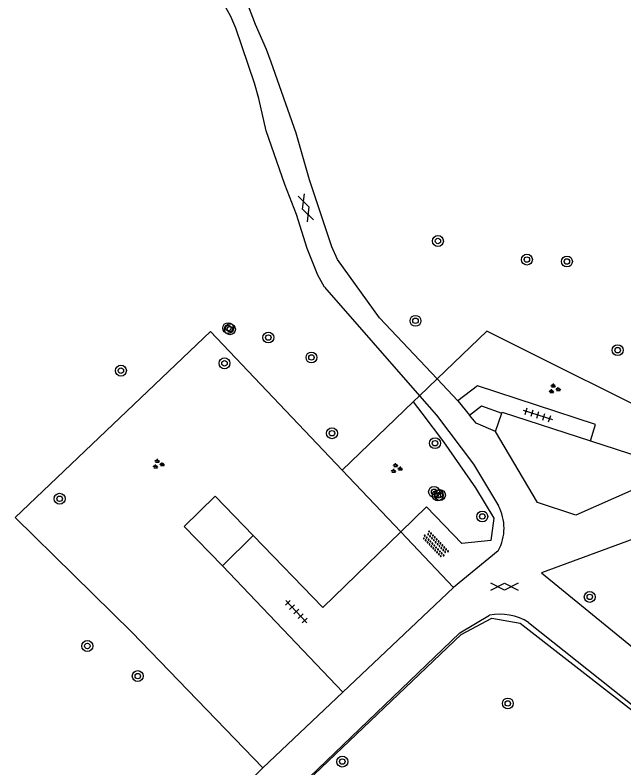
# Model space of a CAD drawing. Extents: x 128999 to 131010, y 395498 to 399007.
# Drawn here: x 130815.9 to 130860.5, y 398178.5 to 398233.6 of the extents above; entities that cross this region are included whole.
import ezdxf

# ---------------------------------------------------------------- set-up
doc = ezdxf.new("R2010")
doc.units = 0
for name, color, linetype in [('gg-afsc-hekwerk', 7, 'Continuous'), ('gg-bbg-overig bouwwerk', 7, 'Continuous'), ('gg-knt-verharding', 7, 'Continuous'), ('gt-grn-groengrens', 7, 'Continuous'), ('gt-symb-boom', 7, 'Continuous'), ('gt-symb-gesloten verharding', 7, 'Continuous'), ('gt-symb-groenvak', 7, 'Continuous'), ('gt-symb-overige verharding', 7, 'Continuous'), ('gt-symb-tegel verharding', 7, 'Continuous')]:
    doc.layers.add(name, color=color, linetype=linetype)

# ---------------------------------------------------------------- blocks, each defined once
blk = doc.blocks.new('gt0-BOOM')
at = {"layer": 'gt-symb-boom'}
for radius in [0.4, 0.2]:
    blk.add_circle((0, 0), radius, dxfattribs=at)
blk = doc.blocks.new('gt0-TEG1')
at = {"layer": 'gt-symb-tegel verharding'}
for p, q in [((-1.125, 0), (1.125, 0)), ((-0.9, -0.25), (-0.9, 0.25)), ((-0.45, -0.25), (-0.45, 0.25)), ((0, -0.25), (0, 0.25)), ((0.45, -0.25), (0.45, 0.25)), ((0.9, -0.25), (0.9, 0.25))]:
    blk.add_line(p, q, dxfattribs=at)
blk = doc.blocks.new('gt0-GRVAK')
at = {"layer": 'gt-symb-groenvak'}
for p, q in [((-0.11, 0.189), (-0.228, 0.24)), ((-0.182, 0.153), (0.088, 0.153)), ((-0.091, 0.211), (-0.156, 0.322)), ((-0.047, 0.214), (-0.047, 0.393)), ((-0.004, 0.211), (0.061, 0.322)), ((0.015, 0.189), (0.133, 0.24)), ((0.262, -0.052), (0.197, 0.059)), ((0.305, -0.049), (0.305, 0.13)), ((0.349, -0.052), (0.414, 0.059)), ((-0.245, -0.228), (-0.363, -0.177)), ((-0.318, -0.264), (-0.047, -0.264)), ((-0.226, -0.206), (-0.291, -0.095)), ((-0.183, -0.203), (-0.183, -0.024)), ((-0.139, -0.206), (-0.074, -0.095)), ((-0.12, -0.228), (-0.002, -0.177)), ((0.243, -0.074), (0.125, -0.023)), ((0.17, -0.11), (0.441, -0.11)), ((0.368, -0.074), (0.486, -0.023))]:
    blk.add_line(p, q, dxfattribs=at)
blk = doc.blocks.new('gt0-GESVH1')
at = {"layer": 'gt-symb-gesloten verharding'}
for p, q in [((-0.992, -0.261), (0.008, 0.239)), ((0.008, -0.261), (-0.992, 0.239)), ((0.008, 0.239), (1.008, -0.261)), ((1.008, 0.239), (0.008, -0.261))]:
    blk.add_line(p, q, dxfattribs=at)
blk = doc.blocks.new('gt0-OVH')
at = {"layer": 'gt-symb-overige verharding'}
for points in [[(-0.972, 0.298), (-0.967, 0.308), (-0.965, 0.319), (-0.966, 0.33), (-0.971, 0.34), (-0.978, 0.348), (-0.988, 0.353), (-0.999, 0.355), (-1.01, 0.354), (-1.02, 0.349), (-1.028, 0.342), (-1.033, 0.332), (-1.035, 0.321), (-1.034, 0.31), (-1.029, 0.3), (-1.022, 0.292), (-1.012, 0.287), (-1.001, 0.285), (-0.99, 0.286), (-0.98, 0.291)], [(-0.872, 0.106), (-0.867, 0.116), (-0.865, 0.126), (-0.866, 0.137), (-0.871, 0.147), (-0.878, 0.156), (-0.888, 0.161), (-0.899, 0.163), (-0.91, 0.162), (-0.92, 0.157), (-0.928, 0.15), (-0.933, 0.14), (-0.935, 0.129), (-0.934, 0.118), (-0.929, 0.108), (-0.922, 0.1), (-0.912, 0.095), (-0.901, 0.092), (-0.89, 0.094), (-0.88, 0.098)], [(-0.772, 0.298), (-0.767, 0.308), (-0.765, 0.319), (-0.766, 0.33), (-0.771, 0.34), (-0.778, 0.348), (-0.788, 0.353), (-0.799, 0.355), (-0.81, 0.354), (-0.82, 0.349), (-0.828, 0.342), (-0.833, 0.332), (-0.835, 0.321), (-0.834, 0.31), (-0.829, 0.3), (-0.822, 0.292), (-0.812, 0.287), (-0.801, 0.285), (-0.79, 0.286), (-0.78, 0.291)], [(-0.672, 0.106), (-0.667, 0.116), (-0.665, 0.126), (-0.666, 0.137), (-0.671, 0.147), (-0.678, 0.156), (-0.688, 0.161), (-0.699, 0.163), (-0.71, 0.162), (-0.72, 0.157), (-0.728, 0.15), (-0.733, 0.14), (-0.735, 0.129), (-0.734, 0.118), (-0.729, 0.108), (-0.722, 0.1), (-0.712, 0.095), (-0.701, 0.092), (-0.69, 0.094), (-0.68, 0.098)], [(-0.572, 0.298), (-0.567, 0.308), (-0.565, 0.319), (-0.566, 0.33), (-0.571, 0.34), (-0.578, 0.348), (-0.588, 0.353), (-0.599, 0.355), (-0.61, 0.354), (-0.62, 0.349), (-0.628, 0.342), (-0.633, 0.332), (-0.635, 0.321), (-0.634, 0.31), (-0.629, 0.3), (-0.622, 0.292), (-0.612, 0.287), (-0.601, 0.285), (-0.59, 0.286), (-0.58, 0.291)], [(-0.472, 0.106), (-0.467, 0.116), (-0.465, 0.126), (-0.466, 0.137), (-0.471, 0.147), (-0.478, 0.156), (-0.488, 0.161), (-0.499, 0.163), (-0.51, 0.162), (-0.52, 0.157), (-0.528, 0.15), (-0.533, 0.14), (-0.535, 0.129), (-0.534, 0.118), (-0.529, 0.108), (-0.522, 0.1), (-0.512, 0.095), (-0.501, 0.092), (-0.49, 0.094), (-0.48, 0.098)], [(-0.372, 0.298), (-0.367, 0.308), (-0.365, 0.319), (-0.366, 0.33), (-0.371, 0.34), (-0.378, 0.348), (-0.388, 0.353), (-0.399, 0.355), (-0.41, 0.354), (-0.42, 0.349), (-0.428, 0.342), (-0.433, 0.332), (-0.435, 0.321), (-0.434, 0.31), (-0.429, 0.3), (-0.422, 0.292), (-0.412, 0.287), (-0.401, 0.285), (-0.39, 0.286), (-0.38, 0.291)], [(-0.272, 0.106), (-0.267, 0.116), (-0.265, 0.126), (-0.266, 0.137), (-0.271, 0.147), (-0.278, 0.156), (-0.288, 0.161), (-0.299, 0.163), (-0.31, 0.162), (-0.32, 0.157), (-0.328, 0.15), (-0.333, 0.14), (-0.335, 0.129), (-0.334, 0.118), (-0.329, 0.108), (-0.322, 0.1), (-0.312, 0.095), (-0.301, 0.092), (-0.29, 0.094), (-0.28, 0.098)], [(-0.172, 0.298), (-0.167, 0.308), (-0.165, 0.319), (-0.166, 0.33), (-0.171, 0.34), (-0.178, 0.348), (-0.188, 0.353), (-0.199, 0.355), (-0.21, 0.354), (-0.22, 0.349), (-0.228, 0.342), (-0.233, 0.332), (-0.235, 0.321), (-0.234, 0.31), (-0.229, 0.3), (-0.222, 0.292), (-0.212, 0.287), (-0.201, 0.285), (-0.19, 0.286), (-0.18, 0.291)], [(-0.072, 0.106), (-0.067, 0.116), (-0.065, 0.126), (-0.066, 0.137), (-0.071, 0.147), (-0.078, 0.156), (-0.088, 0.161), (-0.099, 0.163), (-0.11, 0.162), (-0.12, 0.157), (-0.128, 0.15), (-0.133, 0.14), (-0.135, 0.129), (-0.134, 0.118), (-0.129, 0.108), (-0.122, 0.1), (-0.112, 0.095), (-0.101, 0.092), (-0.09, 0.094), (-0.08, 0.098)], [(0.028, 0.298), (0.033, 0.308), (0.035, 0.319), (0.034, 0.33), (0.029, 0.34), (0.022, 0.348), (0.012, 0.353), (0.001, 0.355), (-0.01, 0.354), (-0.02, 0.349), (-0.028, 0.342), (-0.033, 0.332), (-0.035, 0.321), (-0.034, 0.31), (-0.029, 0.3), (-0.022, 0.292), (-0.012, 0.287), (-0.001, 0.285), (0.01, 0.286), (0.02, 0.291)], [(0.128, 0.106), (0.133, 0.116), (0.135, 0.126), (0.134, 0.137), (0.129, 0.147), (0.122, 0.156), (0.112, 0.161), (0.101, 0.163), (0.09, 0.162), (0.08, 0.157), (0.072, 0.15), (0.067, 0.14), (0.065, 0.129), (0.066, 0.118), (0.071, 0.108), (0.078, 0.1), (0.088, 0.095), (0.099, 0.092), (0.11, 0.094), (0.12, 0.098)], [(0.228, 0.298), (0.233, 0.308), (0.235, 0.319), (0.234, 0.33), (0.229, 0.34), (0.222, 0.348), (0.212, 0.353), (0.201, 0.355), (0.19, 0.354), (0.18, 0.349), (0.172, 0.342), (0.167, 0.332), (0.165, 0.321), (0.166, 0.31), (0.171, 0.3), (0.178, 0.292), (0.188, 0.287), (0.199, 0.285), (0.21, 0.286), (0.22, 0.291)], [(0.328, 0.106), (0.333, 0.116), (0.335, 0.126), (0.334, 0.137), (0.329, 0.147), (0.322, 0.156), (0.312, 0.161), (0.301, 0.163), (0.29, 0.162), (0.28, 0.157), (0.272, 0.15), (0.267, 0.14), (0.265, 0.129), (0.266, 0.118), (0.271, 0.108), (0.278, 0.1), (0.288, 0.095), (0.299, 0.092), (0.31, 0.094), (0.32, 0.098)], [(0.428, 0.298), (0.433, 0.308), (0.435, 0.319), (0.434, 0.33), (0.429, 0.34), (0.422, 0.348), (0.412, 0.353), (0.401, 0.355), (0.39, 0.354), (0.38, 0.349), (0.372, 0.342), (0.367, 0.332), (0.365, 0.321), (0.366, 0.31), (0.371, 0.3), (0.378, 0.292), (0.388, 0.287), (0.399, 0.285), (0.41, 0.286), (0.42, 0.291)], [(0.528, 0.106), (0.533, 0.116), (0.535, 0.126), (0.534, 0.137), (0.529, 0.147), (0.522, 0.156), (0.512, 0.161), (0.501, 0.163), (0.49, 0.162), (0.48, 0.157), (0.472, 0.15), (0.467, 0.14), (0.465, 0.129), (0.466, 0.118), (0.471, 0.108), (0.478, 0.1), (0.488, 0.095), (0.499, 0.092), (0.51, 0.094), (0.52, 0.098)], [(0.628, 0.298), (0.633, 0.308), (0.635, 0.319), (0.634, 0.33), (0.629, 0.34), (0.622, 0.348), (0.612, 0.353), (0.601, 0.355), (0.59, 0.354), (0.58, 0.349), (0.572, 0.342), (0.567, 0.332), (0.565, 0.321), (0.566, 0.31), (0.571, 0.3), (0.578, 0.292), (0.588, 0.287), (0.599, 0.285), (0.61, 0.286), (0.62, 0.291)], [(0.728, 0.106), (0.733, 0.116), (0.735, 0.126), (0.734, 0.137), (0.729, 0.147), (0.722, 0.156), (0.712, 0.161), (0.701, 0.163), (0.69, 0.162), (0.68, 0.157), (0.672, 0.15), (0.667, 0.14), (0.665, 0.129), (0.666, 0.118), (0.671, 0.108), (0.678, 0.1), (0.688, 0.095), (0.699, 0.092), (0.71, 0.094), (0.72, 0.098)], [(0.828, 0.298), (0.833, 0.308), (0.835, 0.319), (0.834, 0.33), (0.829, 0.34), (0.822, 0.348), (0.812, 0.353), (0.801, 0.355), (0.79, 0.354), (0.78, 0.349), (0.772, 0.342), (0.767, 0.332), (0.765, 0.321), (0.766, 0.31), (0.771, 0.3), (0.778, 0.292), (0.788, 0.287), (0.799, 0.285), (0.81, 0.286), (0.82, 0.291)], [(0.928, 0.106), (0.933, 0.116), (0.935, 0.126), (0.934, 0.137), (0.929, 0.147), (0.922, 0.156), (0.912, 0.161), (0.901, 0.163), (0.89, 0.162), (0.88, 0.157), (0.872, 0.15), (0.867, 0.14), (0.865, 0.129), (0.866, 0.118), (0.871, 0.108), (0.878, 0.1), (0.888, 0.095), (0.899, 0.092), (0.91, 0.094), (0.92, 0.098)], [(1.028, 0.298), (1.033, 0.308), (1.035, 0.319), (1.034, 0.33), (1.029, 0.34), (1.022, 0.348), (1.012, 0.353), (1.001, 0.355), (0.99, 0.354), (0.98, 0.349), (0.972, 0.342), (0.967, 0.332), (0.965, 0.321), (0.966, 0.31), (0.971, 0.3), (0.978, 0.292), (0.988, 0.287), (0.999, 0.285), (1.01, 0.286), (1.02, 0.291)], [(-0.972, -0.142), (-0.967, -0.132), (-0.965, -0.121), (-0.966, -0.11), (-0.971, -0.1), (-0.978, -0.092), (-0.988, -0.087), (-0.999, -0.085), (-1.01, -0.086), (-1.02, -0.091), (-1.028, -0.098), (-1.033, -0.108), (-1.035, -0.119), (-1.034, -0.13), (-1.029, -0.14), (-1.022, -0.148), (-1.012, -0.153), (-1.001, -0.155), (-0.99, -0.154), (-0.98, -0.149)], [(-0.872, -0.334), (-0.867, -0.324), (-0.865, -0.314), (-0.866, -0.303), (-0.871, -0.293), (-0.878, -0.284), (-0.888, -0.279), (-0.899, -0.277), (-0.91, -0.278), (-0.92, -0.283), (-0.928, -0.29), (-0.933, -0.3), (-0.935, -0.311), (-0.934, -0.322), (-0.929, -0.332), (-0.922, -0.34), (-0.912, -0.345), (-0.901, -0.348), (-0.89, -0.346), (-0.88, -0.342)], [(-0.772, -0.142), (-0.767, -0.132), (-0.765, -0.121), (-0.766, -0.11), (-0.771, -0.1), (-0.778, -0.092), (-0.788, -0.087), (-0.799, -0.085), (-0.81, -0.086), (-0.82, -0.091), (-0.828, -0.098), (-0.833, -0.108), (-0.835, -0.119), (-0.834, -0.13), (-0.829, -0.14), (-0.822, -0.148), (-0.812, -0.153), (-0.801, -0.155), (-0.79, -0.154), (-0.78, -0.149)], [(-0.672, -0.334), (-0.667, -0.324), (-0.665, -0.314), (-0.666, -0.303), (-0.671, -0.293), (-0.678, -0.284), (-0.688, -0.279), (-0.699, -0.277), (-0.71, -0.278), (-0.72, -0.283), (-0.728, -0.29), (-0.733, -0.3), (-0.735, -0.311), (-0.734, -0.322), (-0.729, -0.332), (-0.722, -0.34), (-0.712, -0.345), (-0.701, -0.348), (-0.69, -0.346), (-0.68, -0.342)], [(-0.572, -0.142), (-0.567, -0.132), (-0.565, -0.121), (-0.566, -0.11), (-0.571, -0.1), (-0.578, -0.092), (-0.588, -0.087), (-0.599, -0.085), (-0.61, -0.086), (-0.62, -0.091), (-0.628, -0.098), (-0.633, -0.108), (-0.635, -0.119), (-0.634, -0.13), (-0.629, -0.14), (-0.622, -0.148), (-0.612, -0.153), (-0.601, -0.155), (-0.59, -0.154), (-0.58, -0.149)], [(-0.472, -0.334), (-0.467, -0.324), (-0.465, -0.314), (-0.466, -0.303), (-0.471, -0.293), (-0.478, -0.284), (-0.488, -0.279), (-0.499, -0.277), (-0.51, -0.278), (-0.52, -0.283), (-0.528, -0.29), (-0.533, -0.3), (-0.535, -0.311), (-0.534, -0.322), (-0.529, -0.332), (-0.522, -0.34), (-0.512, -0.345), (-0.501, -0.348), (-0.49, -0.346), (-0.48, -0.342)], [(-0.372, -0.142), (-0.367, -0.132), (-0.365, -0.121), (-0.366, -0.11), (-0.371, -0.1), (-0.378, -0.092), (-0.388, -0.087), (-0.399, -0.085), (-0.41, -0.086), (-0.42, -0.091), (-0.428, -0.098), (-0.433, -0.108), (-0.435, -0.119), (-0.434, -0.13), (-0.429, -0.14), (-0.422, -0.148), (-0.412, -0.153), (-0.401, -0.155), (-0.39, -0.154), (-0.38, -0.149)], [(-0.272, -0.334), (-0.267, -0.324), (-0.265, -0.314), (-0.266, -0.303), (-0.271, -0.293), (-0.278, -0.284), (-0.288, -0.279), (-0.299, -0.277), (-0.31, -0.278), (-0.32, -0.283), (-0.328, -0.29), (-0.333, -0.3), (-0.335, -0.311), (-0.334, -0.322), (-0.329, -0.332), (-0.322, -0.34), (-0.312, -0.345), (-0.301, -0.348), (-0.29, -0.346), (-0.28, -0.342)], [(-0.172, -0.142), (-0.167, -0.132), (-0.165, -0.121), (-0.166, -0.11), (-0.171, -0.1), (-0.178, -0.092), (-0.188, -0.087), (-0.199, -0.085), (-0.21, -0.086), (-0.22, -0.091), (-0.228, -0.098), (-0.233, -0.108), (-0.235, -0.119), (-0.234, -0.13), (-0.229, -0.14), (-0.222, -0.148), (-0.212, -0.153), (-0.201, -0.155), (-0.19, -0.154), (-0.18, -0.149)], [(-0.072, -0.334), (-0.067, -0.324), (-0.065, -0.314), (-0.066, -0.303), (-0.071, -0.293), (-0.078, -0.284), (-0.088, -0.279), (-0.099, -0.277), (-0.11, -0.278), (-0.12, -0.283), (-0.128, -0.29), (-0.133, -0.3), (-0.135, -0.311), (-0.134, -0.322), (-0.129, -0.332), (-0.122, -0.34), (-0.112, -0.345), (-0.101, -0.348), (-0.09, -0.346), (-0.08, -0.342)], [(0.028, -0.142), (0.033, -0.132), (0.035, -0.121), (0.034, -0.11), (0.029, -0.1), (0.022, -0.092), (0.012, -0.087), (0.001, -0.085), (-0.01, -0.086), (-0.02, -0.091), (-0.028, -0.098), (-0.033, -0.108), (-0.035, -0.119), (-0.034, -0.13), (-0.029, -0.14), (-0.022, -0.148), (-0.012, -0.153), (-0.001, -0.155), (0.01, -0.154), (0.02, -0.149)], [(0.128, -0.334), (0.133, -0.324), (0.135, -0.314), (0.134, -0.303), (0.129, -0.293), (0.122, -0.284), (0.112, -0.279), (0.101, -0.277), (0.09, -0.278), (0.08, -0.283), (0.072, -0.29), (0.067, -0.3), (0.065, -0.311), (0.066, -0.322), (0.071, -0.332), (0.078, -0.34), (0.088, -0.345), (0.099, -0.348), (0.11, -0.346), (0.12, -0.342)], [(0.228, -0.142), (0.233, -0.132), (0.235, -0.121), (0.234, -0.11), (0.229, -0.1), (0.222, -0.092), (0.212, -0.087), (0.201, -0.085), (0.19, -0.086), (0.18, -0.091), (0.172, -0.098), (0.167, -0.108), (0.165, -0.119), (0.166, -0.13), (0.171, -0.14), (0.178, -0.148), (0.188, -0.153), (0.199, -0.155), (0.21, -0.154), (0.22, -0.149)], [(0.328, -0.334), (0.333, -0.324), (0.335, -0.314), (0.334, -0.303), (0.329, -0.293), (0.322, -0.284), (0.312, -0.279), (0.301, -0.277), (0.29, -0.278), (0.28, -0.283), (0.272, -0.29), (0.267, -0.3), (0.265, -0.311), (0.266, -0.322), (0.271, -0.332), (0.278, -0.34), (0.288, -0.345), (0.299, -0.348), (0.31, -0.346), (0.32, -0.342)], [(0.428, -0.142), (0.433, -0.132), (0.435, -0.121), (0.434, -0.11), (0.429, -0.1), (0.422, -0.092), (0.412, -0.087), (0.401, -0.085), (0.39, -0.086), (0.38, -0.091), (0.372, -0.098), (0.367, -0.108), (0.365, -0.119), (0.366, -0.13), (0.371, -0.14), (0.378, -0.148), (0.388, -0.153), (0.399, -0.155), (0.41, -0.154), (0.42, -0.149)], [(0.528, -0.334), (0.533, -0.324), (0.535, -0.314), (0.534, -0.303), (0.529, -0.293), (0.522, -0.284), (0.512, -0.279), (0.501, -0.277), (0.49, -0.278), (0.48, -0.283), (0.472, -0.29), (0.467, -0.3), (0.465, -0.311), (0.466, -0.322), (0.471, -0.332), (0.478, -0.34), (0.488, -0.345), (0.499, -0.348), (0.51, -0.346), (0.52, -0.342)], [(0.628, -0.142), (0.633, -0.132), (0.635, -0.121), (0.634, -0.11), (0.629, -0.1), (0.622, -0.092), (0.612, -0.087), (0.601, -0.085), (0.59, -0.086), (0.58, -0.091), (0.572, -0.098), (0.567, -0.108), (0.565, -0.119), (0.566, -0.13), (0.571, -0.14), (0.578, -0.148), (0.588, -0.153), (0.599, -0.155), (0.61, -0.154), (0.62, -0.149)], [(0.728, -0.334), (0.733, -0.324), (0.735, -0.314), (0.734, -0.303), (0.729, -0.293), (0.722, -0.284), (0.712, -0.279), (0.701, -0.277), (0.69, -0.278), (0.68, -0.283), (0.672, -0.29), (0.667, -0.3), (0.665, -0.311), (0.666, -0.322), (0.671, -0.332), (0.678, -0.34), (0.688, -0.345), (0.699, -0.348), (0.71, -0.346), (0.72, -0.342)], [(0.828, -0.142), (0.833, -0.132), (0.835, -0.121), (0.834, -0.11), (0.829, -0.1), (0.822, -0.092), (0.812, -0.087), (0.801, -0.085), (0.79, -0.086), (0.78, -0.091), (0.772, -0.098), (0.767, -0.108), (0.765, -0.119), (0.766, -0.13), (0.771, -0.14), (0.778, -0.148), (0.788, -0.153), (0.799, -0.155), (0.81, -0.154), (0.82, -0.149)], [(0.928, -0.334), (0.933, -0.324), (0.935, -0.314), (0.934, -0.303), (0.929, -0.293), (0.922, -0.284), (0.912, -0.279), (0.901, -0.277), (0.89, -0.278), (0.88, -0.283), (0.872, -0.29), (0.867, -0.3), (0.865, -0.311), (0.866, -0.322), (0.871, -0.332), (0.878, -0.34), (0.888, -0.345), (0.899, -0.348), (0.91, -0.346), (0.92, -0.342)], [(1.028, -0.142), (1.033, -0.132), (1.035, -0.121), (1.034, -0.11), (1.029, -0.1), (1.022, -0.092), (1.012, -0.087), (1.001, -0.085), (0.99, -0.086), (0.98, -0.091), (0.972, -0.098), (0.967, -0.108), (0.965, -0.119), (0.966, -0.13), (0.971, -0.14), (0.978, -0.148), (0.988, -0.153), (0.999, -0.155), (1.01, -0.154), (1.02, -0.149)]]:
    blk.add_lwpolyline(points, close=True, dxfattribs=at)

msp = doc.modelspace()

# ---------------------------------------------------------------- linework, layer by layer
at = {"layer": 'gg-afsc-hekwerk'}
for p, q in [((130830.177, 398210.435), (130815.861, 398196.818)), ((130839.825, 398200.292), (130830.177, 398210.435)), ((130845.498, 398205.738), (130846.786, 398206.974)), ((130845.029, 398205.288), (130845.498, 398205.738)), ((130839.825, 398200.292), (130845.029, 398205.288)), ((130844.131, 398195.765), (130839.825, 398200.292)), ((130847.994, 398191.704), (130844.131, 398195.765)), ((130839.874, 398184.036), (130847.994, 398191.704)), ((130834.013, 398178.501), (130839.874, 398184.036)), ((130832.047, 398176.581), (130834.013, 398178.501))]:
    msp.add_line(p, q, dxfattribs=at)
for points in [[(130865.106, 398203.15), (130850.432, 398210.471), (130846.786, 398206.974)], [(130865.647, 398196.902), (130854.449, 398192.772), (130864.304, 398184.711), (130868.656, 398184.675), (130879.518, 398190.025), (130879.504, 398192.482), (130875.548, 398196.082), (130871.691, 398197.279)], [(130815.861, 398196.818), (130824.427, 398188.433), (130834.013, 398178.501)], [(130849.527, 398164.691), (130836.703, 398174.861), (130836.259, 398176.575), (130848.557, 398188.26), (130850.803, 398189.447), (130852.878, 398189.092), (130863.582, 398180.756), (130872.459, 398173.284), (130882.11, 398157.856), (130882.166, 398155.504), (130880.137, 398154.352), (130877.53, 398153.807), (130875.337, 398153.693), (130872.874, 398153.706), (130854.159, 398162.506)]]:
    msp.add_lwpolyline(points, dxfattribs=at)
at = {"layer": 'gg-bbg-overig bouwwerk'}
for p, q in [((130851.079, 398203.114), (130851.526, 398204.465)), ((130858.024, 398202.443), (130862.842, 398200.88)), ((130833.316, 398195.493), (130831.057, 398193.276))]:
    msp.add_line(p, q, dxfattribs=at)
for points in [[(130851.526, 398204.465), (130851.551, 398204.542), (130858.024, 398202.443)], [(130862.467, 398199.424), (130856.962, 398196.994), (130854.137, 398197.914), (130851.079, 398203.114)], [(130831.057, 398193.276), (130828.263, 398196.173), (130830.522, 398198.39), (130833.316, 398195.493)]]:
    msp.add_lwpolyline(points, dxfattribs=at)
at = {"layer": 'gg-knt-verharding'}
for p, q in [((130838.533, 398213.689), (130845.498, 398205.738)), ((130846.786, 398206.974), (130848.304, 398205.363)), ((130848.304, 398205.363), (130849.169, 398204.304)), ((130851.276, 398194.39), (130847.994, 398191.704)), ((130839.874, 398184.036), (130831.057, 398193.276))]:
    msp.add_line(p, q, dxfattribs=at)
for points in [[(130839.498, 398215.715), (130839.07, 398216.643), (130837.436, 398221.551), (130836.457, 398224.953), (130834.637, 398230.156), (130834.277, 398231.093), (130833.477, 398232.926), (130832.659, 398235.119), (130831.8, 398236.794), (130831.267, 398237.638), (130830.364, 398238.457), (130829.783, 398239.058), (130828.908, 398240.062), (130828.195, 398240.765), (130827.155, 398241.615), (130825.534, 398242.787), (130824.082, 398243.978), (130822.635, 398244.979), (130822.365, 398245.32)], [(130838.533, 398213.689), (130838.058, 398214.568), (130837.278, 398216.52), (130836.495, 398219.018), (130835.626, 398221.208), (130834.259, 398225.145), (130833.723, 398227.506), (130833.401, 398228.617), (130832.037, 398232.65), (130831.673, 398233.497), (130831.194, 398234.374), (130830.107, 398235.995), (130828.749, 398237.774), (130828.069, 398238.506), (130826.544, 398239.791), (130825.844, 398240.502), (130824.829, 398241.636), (130824.113, 398242.335), (130822.973, 398243.27), (130822.597, 398243.708), (130821.929, 398243.878), (130821.273, 398243.795)], [(130846.786, 398206.974), (130842.569, 398211.447), (130839.498, 398215.715)], [(130858.024, 398202.443), (130858.407, 398203.633), (130849.752, 398206.454), (130848.304, 398205.363)], [(130845.498, 398205.738), (130846.751, 398204.308), (130849.447, 398200.716), (130851.28, 398197.681)], [(130849.169, 398204.304), (130850.034, 398205.01), (130851.526, 398204.465)], [(130851.079, 398203.114), (130849.651, 398203.734), (130849.169, 398204.304)], [(130833.316, 398195.493), (130838.414, 398190.229), (130844.131, 398195.765)], [(130836.207, 398176.64), (130848.451, 398188.376), (130850.619, 398189.68)], [(130853.489, 398189.136), (130864.896, 398180.091), (130872.519, 398173.446), (130876.741, 398167.817), (130880.732, 398161.978), (130882.863, 398158.167), (130883.204, 398156.705)]]:
    msp.add_lwpolyline(points, dxfattribs=at)
for centre, radius, start, end in [((130848.256, 398196.039), 3.441, 331.3586, 28.5022), ((130851.354, 398185.715), 4.033, 58.0324, 100.5017)]:
    msp.add_arc(centre, radius, start, end, dxfattribs=at)
at = {"layer": 'gt-grn-groengrens'}
msp.add_lwpolyline([(130845.029, 398205.288), (130845.679, 398204.464), (130847.265, 398202.372), (130849.602, 398199.002), (130850.959, 398196.766), (130850.73, 398195.132), (130848.601, 398194.925), (130846.025, 398197.599), (130844.131, 398195.765)], dxfattribs=at)

# ---------------------------------------------------------------- block references
at = {"layer": 'gt-symb-boom'}
for p in [(130846.852, 398217.068), (130853.373, 398215.707), (130856.305, 398215.567), (130845.208, 398211.224), (130831.481, 398210.688), (130831.609, 398210.609), (130834.423, 398210), (130860.025, 398209.076), (130837.584, 398208.54), (130831.21, 398208.112), (130823.617, 398207.576), (130839.088, 398202.994), (130846.637, 398202.264), (130846.569, 398198.702), (130846.995, 398198.467), (130819.13, 398198.196), (130846.844, 398198.441), (130850.101, 398196.898), (130857.98, 398191.007), (130821.159, 398187.413), (130824.856, 398185.208), (130851.973, 398183.206), (130839.844, 398178.953)]:
    msp.add_blockref('gt0-BOOM', p, dxfattribs=at)
at = {"layer": 'gt-symb-gesloten verharding', "rotation": -70.73158503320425}
msp.add_blockref('gt0-GESVH1', (130837.174, 398219.502), dxfattribs=at)
at = {"layer": 'gt-symb-gesloten verharding'}
msp.add_blockref('gt0-GESVH1', (130851.725, 398191.774), dxfattribs=at)
at = {"layer": 'gt-symb-groenvak'}
for p in [(130855.361, 398206.232), (130826.342, 398200.731), (130843.798, 398200.416)]:
    msp.add_blockref('gt0-GRVAK', p, dxfattribs=at)
at = {"layer": 'gt-symb-overige verharding', "rotation": -46.29643001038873}
msp.add_blockref('gt0-OVH', (130846.666, 398194.854), dxfattribs=at)
at = {"layer": 'gt-symb-tegel verharding'}
for p, rotation in [((130854.18, 398204.335), -17.945563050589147), ((130836.473, 398189.932), 133.66212521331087)]:
    msp.add_blockref('gt0-TEG1', p, dxfattribs=dict(at, rotation=rotation))

doc.saveas('drawing.dxf')
